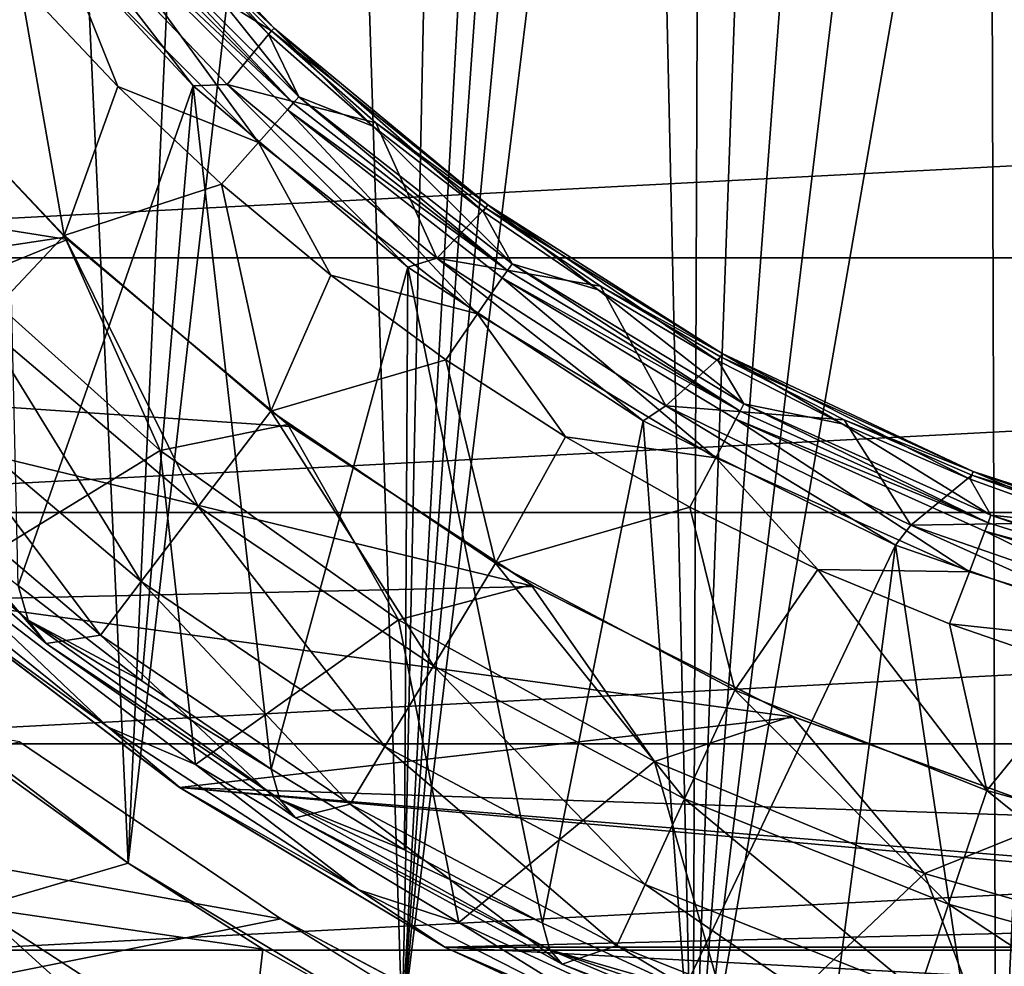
# Model space of a CAD drawing. Header units: millimetres. Extents: x -108 to 102, y -42 to 80.
# Tile 503 of 539: x 41.94 to 48.94, y 16.38 to 23.12. Entities that reach past the tile are written whole.
import ezdxf

# ---------------------------------------------------------------- set-up
doc = ezdxf.new("R2010")
doc.units = ezdxf.units.MM
doc.header["$LTSCALE"] = 81.481481
for name, color, linetype in [('1', 7, 'CONTINUOUS'), ('2', 7, 'CONTINUOUS'), ('2693', 7, 'CONTINUOUS'), ('2694', 7, 'CONTINUOUS'), ('2699', 7, 'CONTINUOUS'), ('2700', 7, 'CONTINUOUS'), ('2703', 7, 'CONTINUOUS'), ('2705', 7, 'CONTINUOUS'), ('2706', 7, 'CONTINUOUS'), ('2707', 7, 'CONTINUOUS'), ('2708', 7, 'CONTINUOUS'), ('2710', 7, 'CONTINUOUS'), ('2712', 7, 'CONTINUOUS'), ('2714', 7, 'CONTINUOUS'), ('2716', 7, 'CONTINUOUS'), ('2773', 7, 'CONTINUOUS'), ('2774', 7, 'CONTINUOUS'), ('2777', 7, 'CONTINUOUS'), ('2778', 7, 'CONTINUOUS'), ('2781', 7, 'CONTINUOUS'), ('2782', 7, 'CONTINUOUS'), ('2783', 7, 'CONTINUOUS'), ('2784', 7, 'CONTINUOUS'), ('2791', 7, 'CONTINUOUS'), ('47', 7, 'CONTINUOUS'), ('5', 7, 'CONTINUOUS'), ('6', 7, 'CONTINUOUS'), ('7', 7, 'CONTINUOUS')]:
    doc.layers.add(name, color=color, linetype=linetype)

msp = doc.modelspace()

# ---------------------------------------------------------------- linework, layer by layer
at = {"layer": '1', "color": 7, "linetype": 'CONTINUOUS', "true_color": 0x96918c}
for points in [[(40.9045, 18.495, 109.05), (42.7148, 17.1187, 109.05), (41.7913, 17.7821, 108.0565), (40.9045, 18.495, 109.05)], [(41.7913, 17.7821, 108.0565), (42.7148, 17.1187, 109.05), (42.7151, 17.1185, 108.0565), (41.7913, 17.7821, 108.0565)], [(42.7148, 17.1187, 109.05), (44.6636, 15.9462, 109.05), (42.7151, 17.1185, 108.0565), (42.7148, 17.1187, 109.05)], [(42.7151, 17.1185, 108.0565), (44.6636, 15.9462, 109.05), (43.6734, 16.506, 108.0565), (42.7151, 17.1185, 108.0565)], [(43.6734, 16.506, 108.0565), (44.6636, 15.9462, 109.05), (44.6634, 15.9462, 108.0564), (43.6734, 16.506, 108.0565)]]:
    msp.add_3dface(points, dxfattribs=at)
at = {"layer": '2', "color": 7, "linetype": 'CONTINUOUS', "true_color": 0x96918c}
for points in [[(45.7714, 31.4388, 109.05), (44.6636, 15.9462, 109.05), (45.5487, 32.1682, 109.05), (45.7714, 31.4388, 109.05)], [(45.5487, 32.1682, 109.05), (44.6636, 15.9462, 109.05), (44.9801, 31.0782, 109.05), (45.5487, 32.1682, 109.05)], [(46.0513, 30.7341, 109.05), (44.6636, 15.9462, 109.05), (45.7714, 31.4388, 109.05), (46.0513, 30.7341, 109.05)], [(44.9801, 31.0782, 109.05), (44.6636, 15.9462, 109.05), (44.2089, 30.1205, 109.05), (44.9801, 31.0782, 109.05)], [(46.3896, 30.0523, 109.05), (44.6636, 15.9462, 109.05), (46.0513, 30.7341, 109.05), (46.3896, 30.0523, 109.05)], [(44.6636, 15.9462, 109.05), (42.7148, 17.1187, 109.05), (44.2089, 30.1205, 109.05), (44.6636, 15.9462, 109.05)], [(44.2089, 30.1205, 109.05), (42.7148, 17.1187, 109.05), (43.265, 29.3322, 109.05), (44.2089, 30.1205, 109.05)], [(46.7276, 14.9913, 109.05), (44.6636, 15.9462, 109.05), (46.3896, 30.0523, 109.05), (46.7276, 14.9913, 109.05)], [(46.7819, 29.4016, 109.05), (46.7276, 14.9913, 109.05), (46.3896, 30.0523, 109.05), (46.7819, 29.4016, 109.05)], [(47.2275, 28.7841, 109.05), (46.7276, 14.9913, 109.05), (46.7819, 29.4016, 109.05), (47.2275, 28.7841, 109.05)], [(43.265, 29.3322, 109.05), (42.7148, 17.1187, 109.05), (42.185, 28.744, 109.05), (43.265, 29.3322, 109.05)], [(47.721, 28.2066, 109.05), (46.7276, 14.9913, 109.05), (47.2275, 28.7841, 109.05), (47.721, 28.2066, 109.05)], [(42.7148, 17.1187, 109.05), (40.9045, 18.495, 109.05), (42.185, 28.744, 109.05), (42.7148, 17.1187, 109.05)], [(42.185, 28.744, 109.05), (40.9045, 18.495, 109.05), (41.0105, 28.3786, 109.05), (42.185, 28.744, 109.05)], [(48.2617, 27.6703, 109.05), (46.7276, 14.9913, 109.05), (47.721, 28.2066, 109.05), (48.2617, 27.6703, 109.05)], [(48.8431, 27.1815, 109.05), (46.7276, 14.9913, 109.05), (48.2617, 27.6703, 109.05), (48.8431, 27.1815, 109.05)], [(48.8825, 14.2653, 109.05), (46.7276, 14.9913, 109.05), (48.8431, 27.1815, 109.05), (48.8825, 14.2653, 109.05)], [(49.4643, 26.7409, 109.05), (48.8825, 14.2653, 109.05), (48.8431, 27.1815, 109.05), (49.4643, 26.7409, 109.05)], [(50.1179, 26.3539, 109.05), (48.8825, 14.2653, 109.05), (49.4643, 26.7409, 109.05), (50.1179, 26.3539, 109.05)], [(50.8029, 26.021, 109.05), (48.8825, 14.2653, 109.05), (50.1179, 26.3539, 109.05), (50.8029, 26.021, 109.05)], [(51.103, 13.7767, 109.05), (48.8825, 14.2653, 109.05), (50.8029, 26.021, 109.05), (51.103, 13.7767, 109.05)]]:
    msp.add_3dface(points, dxfattribs=at)
at = {"layer": '2693', "color": 7, "linetype": 'CONTINUOUS'}
for points in [[(41.9468, 23.3795, 106.55), (41.299, 24.1569, 106.55), (40.9367, 22.9792, 104.7427), (41.9468, 23.3795, 106.55)], [(42.2618, 21.5803, 104.7427), (41.9468, 23.3795, 106.55), (40.9367, 22.9792, 104.7427), (42.2618, 21.5803, 104.7427)], [(42.6416, 22.6416, 106.55), (41.9468, 23.3795, 106.55), (42.2618, 21.5803, 104.7427), (42.6416, 22.6416, 106.55)], [(42.2618, 21.5803, 104.7427), (40.9367, 22.9792, 104.7427), (41.675, 20.9608, 102.839), (42.2618, 21.5803, 104.7427)], [(43.3795, 21.9468, 106.55), (42.6416, 22.6416, 106.55), (42.2618, 21.5803, 104.7427), (43.3795, 21.9468, 106.55)], [(43.7304, 20.3328, 104.7427), (43.3795, 21.9468, 106.55), (42.2618, 21.5803, 104.7427), (43.7304, 20.3328, 104.7427)], [(44.1569, 21.299, 106.55), (43.3795, 21.9468, 106.55), (43.7304, 20.3328, 104.7427), (44.1569, 21.299, 106.55)], [(43.214, 19.6535, 102.839), (42.2618, 21.5803, 104.7427), (41.675, 20.9608, 102.839), (43.214, 19.6535, 102.839)], [(43.7304, 20.3328, 104.7427), (42.2618, 21.5803, 104.7427), (43.214, 19.6535, 102.839), (43.7304, 20.3328, 104.7427)], [(44.9739, 20.6978, 106.55), (44.1569, 21.299, 106.55), (43.7304, 20.3328, 104.7427), (44.9739, 20.6978, 106.55)], [(42.8091, 19.1208, 100.863), (41.675, 20.9608, 102.839), (41.2148, 20.475, 100.863), (42.8091, 19.1208, 100.863)], [(43.214, 19.6535, 102.839), (41.675, 20.9608, 102.839), (42.8091, 19.1208, 100.863), (43.214, 19.6535, 102.839)], [(45.3253, 19.2515, 104.7427), (44.9739, 20.6978, 106.55), (43.7304, 20.3328, 104.7427), (45.3253, 19.2515, 104.7427)], [(45.8233, 20.1486, 106.55), (44.9739, 20.6978, 106.55), (45.3253, 19.2515, 104.7427), (45.8233, 20.1486, 106.55)], [(42.5192, 18.7395, 98.8325), (41.2148, 20.475, 100.863), (40.8854, 20.1273, 98.8325), (42.5192, 18.7395, 98.8325)], [(42.8091, 19.1208, 100.863), (41.2148, 20.475, 100.863), (42.5192, 18.7395, 98.8325), (42.8091, 19.1208, 100.863)], [(44.8854, 18.5203, 102.839), (43.7304, 20.3328, 104.7427), (43.214, 19.6535, 102.839), (44.8854, 18.5203, 102.839)], [(45.3253, 19.2515, 104.7427), (43.7304, 20.3328, 104.7427), (44.8854, 18.5203, 102.839), (45.3253, 19.2515, 104.7427)], [(42.1318, 18.6792, 96.7679), (40.8854, 20.1273, 98.8325), (40.5023, 20.101, 96.7679), (42.1318, 18.6792, 96.7679)], [(42.5192, 18.7395, 98.8325), (40.8854, 20.1273, 98.8325), (42.1318, 18.6792, 96.7679), (42.5192, 18.7395, 98.8325)], [(46.7068, 19.6504, 106.55), (45.8233, 20.1486, 106.55), (45.3253, 19.2515, 104.7427), (46.7068, 19.6504, 106.55)], [(44.5404, 17.947, 100.863), (43.214, 19.6535, 102.839), (42.8091, 19.1208, 100.863), (44.5404, 17.947, 100.863)], [(44.8854, 18.5203, 102.839), (43.214, 19.6535, 102.839), (44.5404, 17.947, 100.863), (44.8854, 18.5203, 102.839)], [(47.0277, 18.3489, 104.7427), (46.7068, 19.6504, 106.55), (45.3253, 19.2515, 104.7427), (47.0277, 18.3489, 104.7427)], [(47.6169, 19.2071, 106.55), (46.7068, 19.6504, 106.55), (47.0277, 18.3489, 104.7427), (47.6169, 19.2071, 106.55)], [(46.6694, 17.5745, 102.839), (45.3253, 19.2515, 104.7427), (44.8854, 18.5203, 102.839), (46.6694, 17.5745, 102.839)], [(47.0277, 18.3489, 104.7427), (45.3253, 19.2515, 104.7427), (46.6694, 17.5745, 102.839), (47.0277, 18.3489, 104.7427)], [(48.8178, 17.6357, 104.7427), (47.6169, 19.2071, 106.55), (47.0277, 18.3489, 104.7427), (48.8178, 17.6357, 104.7427)], [(48.553, 18.8195, 106.55), (47.6169, 19.2071, 106.55), (48.8178, 17.6357, 104.7427), (48.553, 18.8195, 106.55)], [(44.2934, 17.5366, 98.8325), (42.8091, 19.1208, 100.863), (42.5192, 18.7395, 98.8325), (44.2934, 17.5366, 98.8325)], [(44.5404, 17.947, 100.863), (42.8091, 19.1208, 100.863), (44.2934, 17.5366, 98.8325), (44.5404, 17.947, 100.863)], [(49.5113, 18.4887, 106.55), (48.553, 18.8195, 106.55), (48.8178, 17.6357, 104.7427), (49.5113, 18.4887, 106.55)], [(43.9048, 17.441, 96.7679), (42.5192, 18.7395, 98.8325), (42.1318, 18.6792, 96.7679), (43.9048, 17.441, 96.7679)], [(44.2934, 17.5366, 98.8325), (42.5192, 18.7395, 98.8325), (43.9048, 17.441, 96.7679), (44.2934, 17.5366, 98.8325)], [(46.3885, 16.9672, 100.863), (44.8854, 18.5203, 102.839), (44.5404, 17.947, 100.863), (46.3885, 16.9672, 100.863)], [(46.6694, 17.5745, 102.839), (44.8854, 18.5203, 102.839), (46.3885, 16.9672, 100.863), (46.6694, 17.5745, 102.839)], [(50.6744, 17.1202, 104.7427), (49.5113, 18.4887, 106.55), (48.8178, 17.6357, 104.7427), (50.6744, 17.1202, 104.7427)], [(48.5453, 16.8271, 102.839), (47.0277, 18.3489, 104.7427), (46.6694, 17.5745, 102.839), (48.5453, 16.8271, 102.839)], [(48.8178, 17.6357, 104.7427), (47.0277, 18.3489, 104.7427), (48.5453, 16.8271, 102.839), (48.8178, 17.6357, 104.7427)], [(46.1873, 16.5325, 98.8325), (44.5404, 17.947, 100.863), (44.2934, 17.5366, 98.8325), (46.1873, 16.5325, 98.8325)], [(46.3885, 16.9672, 100.863), (44.5404, 17.947, 100.863), (46.1873, 16.5325, 98.8325), (46.3885, 16.9672, 100.863)], [(50.491, 16.2869, 102.839), (48.8178, 17.6357, 104.7427), (48.5453, 16.8271, 102.839), (50.491, 16.2869, 102.839)], [(50.6744, 17.1202, 104.7427), (48.8178, 17.6357, 104.7427), (50.491, 16.2869, 102.839), (50.6744, 17.1202, 104.7427)], [(48.3316, 16.193, 100.863), (46.6694, 17.5745, 102.839), (46.3885, 16.9672, 100.863), (48.3316, 16.193, 100.863)], [(48.5453, 16.8271, 102.839), (46.6694, 17.5745, 102.839), (48.3316, 16.193, 100.863), (48.5453, 16.8271, 102.839)], [(45.8006, 16.4006, 96.7679), (44.2934, 17.5366, 98.8325), (43.9048, 17.441, 96.7679), (45.8006, 16.4006, 96.7679)], [(46.1873, 16.5325, 98.8325), (44.2934, 17.5366, 98.8325), (45.8006, 16.4006, 96.7679), (46.1873, 16.5325, 98.8325)], [(48.1787, 15.7391, 98.8325), (46.3885, 16.9672, 100.863), (46.1873, 16.5325, 98.8325), (48.1787, 15.7391, 98.8325)], [(48.3316, 16.193, 100.863), (46.3885, 16.9672, 100.863), (48.1787, 15.7391, 98.8325), (48.3316, 16.193, 100.863)], [(50.3471, 15.6334, 100.863), (48.5453, 16.8271, 102.839), (48.3316, 16.193, 100.863), (50.3471, 15.6334, 100.863)], [(50.491, 16.2869, 102.839), (48.5453, 16.8271, 102.839), (50.3471, 15.6334, 100.863), (50.491, 16.2869, 102.839)], [(47.7974, 15.57, 96.7679), (46.1873, 16.5325, 98.8325), (45.8006, 16.4006, 96.7679), (47.7974, 15.57, 96.7679)], [(48.1787, 15.7391, 98.8325), (46.1873, 16.5325, 98.8325), (47.7974, 15.57, 96.7679), (48.1787, 15.7391, 98.8325)]]:
    msp.add_3dface(points, dxfattribs=at)
at = {"layer": '2694', "color": 7, "linetype": 'CONTINUOUS'}
for points in [[(41.8184, 24.1125, 96.55), (43.1768, 22.6464, 96.55), (41.9345, 19.0917, 96.55), (41.8184, 24.1125, 96.55)], [(41.9345, 19.0917, 96.55), (43.1768, 22.6464, 96.55), (42.8134, 18.415, 96.55), (41.9345, 19.0917, 96.55)], [(42.8134, 18.415, 96.55), (43.1768, 22.6464, 96.55), (43.7308, 17.7869, 96.55), (42.8134, 18.415, 96.55)], [(43.1768, 22.6464, 96.55), (44.7034, 21.3567, 96.55), (43.7308, 17.7869, 96.55), (43.1768, 22.6464, 96.55)], [(43.7308, 17.7869, 96.55), (44.7034, 21.3567, 96.55), (44.6791, 17.2125, 96.55), (43.7308, 17.7869, 96.55)], [(44.6791, 17.2125, 96.55), (44.7034, 21.3567, 96.55), (45.6601, 16.6911, 96.55), (44.6791, 17.2125, 96.55)], [(44.7034, 21.3567, 96.55), (46.375, 20.2625, 96.55), (45.6601, 16.6911, 96.55), (44.7034, 21.3567, 96.55)], [(45.6601, 16.6911, 96.55), (46.375, 20.2625, 96.55), (46.6678, 16.2253, 96.55), (45.6601, 16.6911, 96.55)], [(46.375, 20.2625, 96.55), (48.1678, 19.3798, 96.55), (46.6678, 16.2253, 96.55), (46.375, 20.2625, 96.55)], [(46.6678, 16.2253, 96.55), (48.1678, 19.3798, 96.55), (47.7, 15.8169, 96.55), (46.6678, 16.2253, 96.55)], [(47.7, 15.8169, 96.55), (48.1678, 19.3798, 96.55), (48.7554, 15.4658, 96.55), (47.7, 15.8169, 96.55)], [(48.1678, 19.3798, 96.55), (50.0541, 18.7215, 96.55), (48.7554, 15.4658, 96.55), (48.1678, 19.3798, 96.55)], [(48.7554, 15.4658, 96.55), (50.0541, 18.7215, 96.55), (49.8232, 15.1754, 96.55), (48.7554, 15.4658, 96.55)]]:
    msp.add_3dface(points, dxfattribs=at)
at = {"layer": '2699', "color": 7, "linetype": 'CONTINUOUS'}
for points in [[(42.5666, 23.9279, 102.4929), (43.9279, 22.5666, 102.4929), (43.0125, 23.7125, 102.3086), (42.5666, 23.9279, 102.4929)], [(43.0125, 23.7125, 102.3086), (43.9279, 22.5666, 102.4929), (43.7125, 23.0125, 102.3086), (43.0125, 23.7125, 102.3086)], [(43.7125, 23.0125, 102.3086), (43.9279, 22.5666, 102.4929), (44.4551, 22.3578, 102.3086), (43.7125, 23.0125, 102.3086)], [(43.9279, 22.5666, 102.4929), (45.4434, 21.3793, 102.4929), (44.4551, 22.3578, 102.3086), (43.9279, 22.5666, 102.4929)], [(44.4551, 22.3578, 102.3086), (45.4434, 21.3793, 102.4929), (45.2373, 21.751, 102.3086), (44.4551, 22.3578, 102.3086)], [(45.2373, 21.751, 102.3086), (45.4434, 21.3793, 102.4929), (46.0561, 21.1946, 102.3086), (45.2373, 21.751, 102.3086)], [(45.4434, 21.3793, 102.4929), (47.091, 20.3833, 102.4929), (46.0561, 21.1946, 102.3086), (45.4434, 21.3793, 102.4929)], [(46.0561, 21.1946, 102.3086), (47.091, 20.3833, 102.4929), (46.9083, 20.6906, 102.3086), (46.0561, 21.1946, 102.3086)], [(46.9083, 20.6906, 102.3086), (47.091, 20.3833, 102.4929), (47.7903, 20.2412, 102.3086), (46.9083, 20.6906, 102.3086)], [(47.091, 20.3833, 102.4929), (48.8466, 19.5932, 102.4929), (47.7903, 20.2412, 102.3086), (47.091, 20.3833, 102.4929)], [(47.7903, 20.2412, 102.3086), (48.8466, 19.5932, 102.4929), (48.6989, 19.848, 102.3086), (47.7903, 20.2412, 102.3086)], [(48.6989, 19.848, 102.3086), (48.8466, 19.5932, 102.4929), (49.6303, 19.5127, 102.3086), (48.6989, 19.848, 102.3086)], [(48.8466, 19.5932, 102.4929), (50.6846, 19.0204, 102.4929), (49.6303, 19.5127, 102.3086), (48.8466, 19.5932, 102.4929)]]:
    msp.add_3dface(points, dxfattribs=at)
at = {"layer": '2700', "color": 7, "linetype": 'CONTINUOUS'}
for points in [[(43.8891, 22.5228, 102.6308), (42.5228, 23.8891, 102.6308), (42.4755, 23.8472, 106.25), (43.8891, 22.5228, 102.6308)], [(43.8472, 22.4755, 106.25), (43.8891, 22.5228, 102.6308), (42.4755, 23.8472, 106.25), (43.8472, 22.4755, 106.25)], [(45.4102, 21.3311, 102.6308), (43.8891, 22.5228, 102.6308), (43.8472, 22.4755, 106.25), (45.4102, 21.3311, 102.6308)], [(45.3743, 21.2791, 106.25), (45.4102, 21.3311, 102.6308), (43.8472, 22.4755, 106.25), (45.3743, 21.2791, 106.25)], [(47.0638, 20.3314, 102.6308), (45.4102, 21.3311, 102.6308), (45.3743, 21.2791, 106.25), (47.0638, 20.3314, 102.6308)], [(47.0345, 20.2755, 106.25), (47.0638, 20.3314, 102.6308), (45.3743, 21.2791, 106.25), (47.0345, 20.2755, 106.25)], [(48.8258, 19.5384, 102.6308), (47.0638, 20.3314, 102.6308), (47.0345, 20.2755, 106.25), (48.8258, 19.5384, 102.6308)], [(48.8035, 19.4793, 106.25), (48.8258, 19.5384, 102.6308), (47.0345, 20.2755, 106.25), (48.8035, 19.4793, 106.25)], [(50.6706, 18.9636, 102.6308), (48.8258, 19.5384, 102.6308), (48.8035, 19.4793, 106.25), (50.6706, 18.9636, 102.6308)], [(50.6556, 18.9022, 106.25), (50.6706, 18.9636, 102.6308), (48.8035, 19.4793, 106.25), (50.6556, 18.9022, 106.25)]]:
    msp.add_3dface(points, dxfattribs=at)
at = {"layer": '2703', "color": 7, "linetype": 'CONTINUOUS'}
for points in [[(42.5666, 23.9279, 102.4929), (42.5228, 23.8891, 102.6308), (43.8891, 22.5228, 102.6308), (42.5666, 23.9279, 102.4929)], [(43.9279, 22.5666, 102.4929), (42.5666, 23.9279, 102.4929), (43.8891, 22.5228, 102.6308), (43.9279, 22.5666, 102.4929)], [(43.9279, 22.5666, 102.4929), (43.8891, 22.5228, 102.6308), (45.4102, 21.3311, 102.6308), (43.9279, 22.5666, 102.4929)], [(45.4434, 21.3793, 102.4929), (43.9279, 22.5666, 102.4929), (45.4102, 21.3311, 102.6308), (45.4434, 21.3793, 102.4929)], [(45.4434, 21.3793, 102.4929), (45.4102, 21.3311, 102.6308), (47.0638, 20.3314, 102.6308), (45.4434, 21.3793, 102.4929)], [(47.091, 20.3833, 102.4929), (45.4434, 21.3793, 102.4929), (47.0638, 20.3314, 102.6308), (47.091, 20.3833, 102.4929)], [(47.091, 20.3833, 102.4929), (47.0638, 20.3314, 102.6308), (48.8258, 19.5384, 102.6308), (47.091, 20.3833, 102.4929)], [(48.8466, 19.5932, 102.4929), (47.091, 20.3833, 102.4929), (48.8258, 19.5384, 102.6308), (48.8466, 19.5932, 102.4929)], [(48.8466, 19.5932, 102.4929), (48.8258, 19.5384, 102.6308), (50.6706, 18.9636, 102.6308), (48.8466, 19.5932, 102.4929)], [(50.6846, 19.0204, 102.4929), (48.8466, 19.5932, 102.4929), (50.6706, 18.9636, 102.6308), (50.6846, 19.0204, 102.4929)]]:
    msp.add_3dface(points, dxfattribs=at)
at = {"layer": '2705', "color": 7, "linetype": 'CONTINUOUS'}
for points in [[(43.0357, 23.7343, 97.5036), (43.7343, 23.0357, 97.5036), (42.0862, 24.0609, 96.65), (43.0357, 23.7343, 97.5036)], [(42.0862, 24.0609, 96.65), (43.7343, 23.0357, 97.5036), (43.419, 22.6557, 96.65), (42.0862, 24.0609, 96.65)], [(43.7343, 23.0357, 97.5036), (44.4754, 22.3823, 97.5036), (43.419, 22.6557, 96.65), (43.7343, 23.0357, 97.5036)], [(43.419, 22.6557, 96.65), (44.4754, 22.3823, 97.5036), (44.9097, 21.4194, 96.65), (43.419, 22.6557, 96.65)], [(44.4754, 22.3823, 97.5036), (45.256, 21.7768, 97.5036), (44.9097, 21.4194, 96.65), (44.4754, 22.3823, 97.5036)], [(45.256, 21.7768, 97.5036), (46.0732, 21.2214, 97.5036), (44.9097, 21.4194, 96.65), (45.256, 21.7768, 97.5036)], [(44.9097, 21.4194, 96.65), (46.0732, 21.2214, 97.5036), (46.5371, 20.3696, 96.65), (44.9097, 21.4194, 96.65)], [(46.0732, 21.2214, 97.5036), (46.9236, 20.7185, 97.5036), (46.5371, 20.3696, 96.65), (46.0732, 21.2214, 97.5036)], [(46.9236, 20.7185, 97.5036), (47.8039, 20.27, 97.5036), (46.5371, 20.3696, 96.65), (46.9236, 20.7185, 97.5036)], [(46.5371, 20.3696, 96.65), (47.8039, 20.27, 97.5036), (48.2781, 19.5212, 96.65), (46.5371, 20.3696, 96.65)], [(47.8039, 20.27, 97.5036), (48.7106, 19.8776, 97.5036), (48.2781, 19.5212, 96.65), (47.8039, 20.27, 97.5036)], [(48.7106, 19.8776, 97.5036), (49.6402, 19.5429, 97.5036), (48.2781, 19.5212, 96.65), (48.7106, 19.8776, 97.5036)], [(48.2781, 19.5212, 96.65), (49.6402, 19.5429, 97.5036), (50.1077, 18.8864, 96.65), (48.2781, 19.5212, 96.65)]]:
    msp.add_3dface(points, dxfattribs=at)
at = {"layer": '2706', "color": 7, "linetype": 'CONTINUOUS'}
for points in [[(43.1768, 22.6464, 96.55), (41.8184, 24.1125, 96.55), (42.0862, 24.0609, 96.65), (43.1768, 22.6464, 96.55)], [(43.1768, 22.6464, 96.55), (42.0862, 24.0609, 96.65), (43.419, 22.6557, 96.65), (43.1768, 22.6464, 96.55)], [(44.7034, 21.3567, 96.55), (43.1768, 22.6464, 96.55), (43.419, 22.6557, 96.65), (44.7034, 21.3567, 96.55)], [(44.7034, 21.3567, 96.55), (43.419, 22.6557, 96.65), (44.9097, 21.4194, 96.65), (44.7034, 21.3567, 96.55)], [(46.375, 20.2625, 96.55), (44.7034, 21.3567, 96.55), (44.9097, 21.4194, 96.65), (46.375, 20.2625, 96.55)], [(46.375, 20.2625, 96.55), (44.9097, 21.4194, 96.65), (46.5371, 20.3696, 96.65), (46.375, 20.2625, 96.55)], [(48.1678, 19.3798, 96.55), (46.375, 20.2625, 96.55), (46.5371, 20.3696, 96.65), (48.1678, 19.3798, 96.55)], [(48.1678, 19.3798, 96.55), (46.5371, 20.3696, 96.65), (48.2781, 19.5212, 96.65), (48.1678, 19.3798, 96.55)], [(50.0541, 18.7215, 96.55), (48.1678, 19.3798, 96.55), (48.2781, 19.5212, 96.65), (50.0541, 18.7215, 96.55)], [(50.0541, 18.7215, 96.55), (48.2781, 19.5212, 96.65), (50.1077, 18.8864, 96.65), (50.0541, 18.7215, 96.55)]]:
    msp.add_3dface(points, dxfattribs=at)
at = {"layer": '2707', "color": 7, "linetype": 'CONTINUOUS'}
for points in [[(41.9468, 23.3795, 106.55), (42.6416, 22.6416, 106.55), (42.2427, 23.6416, 106.55), (41.9468, 23.3795, 106.55)], [(42.2427, 23.6416, 106.55), (42.6416, 22.6416, 106.55), (43.6416, 22.2426, 106.55), (42.2427, 23.6416, 106.55)], [(42.6416, 22.6416, 106.55), (43.3795, 21.9468, 106.55), (43.6416, 22.2426, 106.55), (42.6416, 22.6416, 106.55)], [(43.3795, 21.9468, 106.55), (44.1569, 21.299, 106.55), (43.6416, 22.2426, 106.55), (43.3795, 21.9468, 106.55)], [(43.6416, 22.2426, 106.55), (44.1569, 21.299, 106.55), (45.1985, 21.0231, 106.55), (43.6416, 22.2426, 106.55)], [(44.1569, 21.299, 106.55), (44.9739, 20.6978, 106.55), (45.1985, 21.0231, 106.55), (44.1569, 21.299, 106.55)], [(44.9739, 20.6978, 106.55), (45.8233, 20.1486, 106.55), (45.1985, 21.0231, 106.55), (44.9739, 20.6978, 106.55)], [(45.1985, 21.0231, 106.55), (45.8233, 20.1486, 106.55), (46.8906, 20.0004, 106.55), (45.1985, 21.0231, 106.55)], [(45.8233, 20.1486, 106.55), (46.7068, 19.6504, 106.55), (46.8906, 20.0004, 106.55), (45.8233, 20.1486, 106.55)], [(46.7068, 19.6504, 106.55), (47.6169, 19.2071, 106.55), (46.8906, 20.0004, 106.55), (46.7068, 19.6504, 106.55)], [(46.8906, 20.0004, 106.55), (47.6169, 19.2071, 106.55), (48.6933, 19.1891, 106.55), (46.8906, 20.0004, 106.55)], [(47.6169, 19.2071, 106.55), (48.553, 18.8195, 106.55), (48.6933, 19.1891, 106.55), (47.6169, 19.2071, 106.55)], [(48.6933, 19.1891, 106.55), (48.553, 18.8195, 106.55), (50.5807, 18.6009, 106.55), (48.6933, 19.1891, 106.55)], [(48.553, 18.8195, 106.55), (49.5113, 18.4887, 106.55), (50.5807, 18.6009, 106.55), (48.553, 18.8195, 106.55)]]:
    msp.add_3dface(points, dxfattribs=at)
at = {"layer": '2708', "color": 7, "linetype": 'CONTINUOUS'}
for points in [[(42.4755, 23.8472, 106.25), (42.2427, 23.6416, 106.55), (43.6416, 22.2426, 106.55), (42.4755, 23.8472, 106.25)], [(43.8472, 22.4755, 106.25), (42.4755, 23.8472, 106.25), (43.6416, 22.2426, 106.55), (43.8472, 22.4755, 106.25)], [(43.8472, 22.4755, 106.25), (43.6416, 22.2426, 106.55), (45.1985, 21.0231, 106.55), (43.8472, 22.4755, 106.25)], [(45.3743, 21.2791, 106.25), (43.8472, 22.4755, 106.25), (45.1985, 21.0231, 106.55), (45.3743, 21.2791, 106.25)], [(45.3743, 21.2791, 106.25), (45.1985, 21.0231, 106.55), (46.8906, 20.0004, 106.55), (45.3743, 21.2791, 106.25)], [(47.0345, 20.2755, 106.25), (45.3743, 21.2791, 106.25), (46.8906, 20.0004, 106.55), (47.0345, 20.2755, 106.25)], [(47.0345, 20.2755, 106.25), (46.8906, 20.0004, 106.55), (48.6933, 19.1891, 106.55), (47.0345, 20.2755, 106.25)], [(48.8035, 19.4793, 106.25), (47.0345, 20.2755, 106.25), (48.6933, 19.1891, 106.55), (48.8035, 19.4793, 106.25)], [(48.8035, 19.4793, 106.25), (48.6933, 19.1891, 106.55), (50.5807, 18.6009, 106.55), (48.8035, 19.4793, 106.25)], [(50.6556, 18.9022, 106.25), (48.8035, 19.4793, 106.25), (50.5807, 18.6009, 106.55), (50.6556, 18.9022, 106.25)]]:
    msp.add_3dface(points, dxfattribs=at)
at = {"layer": '2710', "color": 7, "linetype": 'CONTINUOUS'}
for points in [[(41.9345, 19.0917, 96.55), (42.0055, 18.8448, 96.615), (40.3668, 20.3066, 96.615), (41.9345, 19.0917, 96.55)], [(42.0055, 18.8448, 96.615), (40.5023, 20.101, 96.7679), (40.3668, 20.3066, 96.615), (42.0055, 18.8448, 96.615)], [(42.1318, 18.6792, 96.7679), (40.5023, 20.101, 96.7679), (42.0055, 18.8448, 96.615), (42.1318, 18.6792, 96.7679)], [(41.9345, 19.0917, 96.55), (42.8134, 18.415, 96.55), (42.0055, 18.8448, 96.615), (41.9345, 19.0917, 96.55)], [(42.8134, 18.415, 96.55), (43.7308, 17.7869, 96.55), (42.0055, 18.8448, 96.615), (42.8134, 18.415, 96.55)], [(43.7308, 17.7869, 96.55), (43.7943, 17.5711, 96.615), (42.0055, 18.8448, 96.615), (43.7308, 17.7869, 96.55)], [(43.7943, 17.5711, 96.615), (42.1318, 18.6792, 96.7679), (42.0055, 18.8448, 96.615), (43.7943, 17.5711, 96.615)], [(43.9048, 17.441, 96.7679), (42.1318, 18.6792, 96.7679), (43.7943, 17.5711, 96.615), (43.9048, 17.441, 96.7679)], [(43.7308, 17.7869, 96.55), (44.6791, 17.2125, 96.55), (43.7943, 17.5711, 96.615), (43.7308, 17.7869, 96.55)], [(44.6791, 17.2125, 96.55), (45.6601, 16.6911, 96.55), (43.7943, 17.5711, 96.615), (44.6791, 17.2125, 96.55)], [(45.6601, 16.6911, 96.55), (45.7119, 16.5009, 96.615), (43.7943, 17.5711, 96.615), (45.6601, 16.6911, 96.55)], [(45.7119, 16.5009, 96.615), (43.9048, 17.441, 96.7679), (43.7943, 17.5711, 96.615), (45.7119, 16.5009, 96.615)], [(45.8006, 16.4006, 96.7679), (43.9048, 17.441, 96.7679), (45.7119, 16.5009, 96.615), (45.8006, 16.4006, 96.7679)], [(45.6601, 16.6911, 96.55), (46.6678, 16.2253, 96.55), (45.7119, 16.5009, 96.615), (45.6601, 16.6911, 96.55)], [(46.6678, 16.2253, 96.55), (47.7, 15.8169, 96.55), (45.7119, 16.5009, 96.615), (46.6678, 16.2253, 96.55)], [(47.7, 15.8169, 96.55), (47.735, 15.647, 96.615), (45.7119, 16.5009, 96.615), (47.7, 15.8169, 96.55)], [(47.735, 15.647, 96.615), (45.8006, 16.4006, 96.7679), (45.7119, 16.5009, 96.615), (47.735, 15.647, 96.615)], [(47.7974, 15.57, 96.7679), (45.8006, 16.4006, 96.7679), (47.735, 15.647, 96.615), (47.7974, 15.57, 96.7679)]]:
    msp.add_3dface(points, dxfattribs=at)
at = {"layer": '2712', "color": 7, "linetype": 'CONTINUOUS'}
for points in [[(42.4029, 24.4924, 102.1672), (43.7526, 23.0552, 102.1672), (42.4029, 24.4924, 97.6036), (42.4029, 24.4924, 102.1672)], [(42.4029, 24.4924, 97.6036), (43.7526, 23.0552, 102.1672), (43.7526, 23.0552, 97.6036), (42.4029, 24.4924, 97.6036)], [(43.7526, 23.0552, 102.1672), (45.2718, 21.7984, 102.1672), (43.7526, 23.0552, 97.6036), (43.7526, 23.0552, 102.1672)], [(43.7526, 23.0552, 97.6036), (45.2718, 21.7984, 102.1672), (45.2718, 21.7984, 97.6036), (43.7526, 23.0552, 97.6036)], [(45.2718, 21.7984, 102.1672), (46.9365, 20.742, 102.1672), (45.2718, 21.7984, 97.6036), (45.2718, 21.7984, 102.1672)], [(45.2718, 21.7984, 97.6036), (46.9365, 20.742, 102.1672), (46.9365, 20.742, 97.6036), (45.2718, 21.7984, 97.6036)], [(46.9365, 20.742, 102.1672), (48.7205, 19.9025, 102.1672), (46.9365, 20.742, 97.6036), (46.9365, 20.742, 102.1672)], [(46.9365, 20.742, 97.6036), (48.7205, 19.9025, 102.1672), (48.7204, 19.9025, 97.6036), (46.9365, 20.742, 97.6036)], [(48.7205, 19.9025, 102.1672), (50.5956, 19.2932, 102.1672), (48.7204, 19.9025, 97.6036), (48.7205, 19.9025, 102.1672)], [(48.7204, 19.9025, 97.6036), (50.5956, 19.2932, 102.1672), (50.5956, 19.2932, 97.6036), (48.7204, 19.9025, 97.6036)]]:
    msp.add_3dface(points, dxfattribs=at)
at = {"layer": '2714', "color": 7, "linetype": 'CONTINUOUS'}
for points in [[(42.3823, 24.4754, 97.5036), (42.4029, 24.4924, 97.6036), (43.7526, 23.0552, 97.6036), (42.3823, 24.4754, 97.5036)], [(43.0357, 23.7343, 97.5036), (42.3823, 24.4754, 97.5036), (43.7526, 23.0552, 97.6036), (43.0357, 23.7343, 97.5036)], [(43.7343, 23.0357, 97.5036), (43.0357, 23.7343, 97.5036), (43.7526, 23.0552, 97.6036), (43.7343, 23.0357, 97.5036)], [(43.7343, 23.0357, 97.5036), (43.7526, 23.0552, 97.6036), (45.2718, 21.7984, 97.6036), (43.7343, 23.0357, 97.5036)], [(44.4754, 22.3823, 97.5036), (43.7343, 23.0357, 97.5036), (45.2718, 21.7984, 97.6036), (44.4754, 22.3823, 97.5036)], [(45.256, 21.7768, 97.5036), (44.4754, 22.3823, 97.5036), (45.2718, 21.7984, 97.6036), (45.256, 21.7768, 97.5036)], [(45.256, 21.7768, 97.5036), (45.2718, 21.7984, 97.6036), (46.9365, 20.742, 97.6036), (45.256, 21.7768, 97.5036)], [(46.0732, 21.2214, 97.5036), (45.256, 21.7768, 97.5036), (46.9365, 20.742, 97.6036), (46.0732, 21.2214, 97.5036)], [(46.9236, 20.7185, 97.5036), (46.0732, 21.2214, 97.5036), (46.9365, 20.742, 97.6036), (46.9236, 20.7185, 97.5036)], [(46.9236, 20.7185, 97.5036), (46.9365, 20.742, 97.6036), (48.7204, 19.9025, 97.6036), (46.9236, 20.7185, 97.5036)], [(47.8039, 20.27, 97.5036), (46.9236, 20.7185, 97.5036), (48.7204, 19.9025, 97.6036), (47.8039, 20.27, 97.5036)], [(48.7106, 19.8776, 97.5036), (47.8039, 20.27, 97.5036), (48.7204, 19.9025, 97.6036), (48.7106, 19.8776, 97.5036)], [(48.7106, 19.8776, 97.5036), (48.7204, 19.9025, 97.6036), (50.5956, 19.2932, 97.6036), (48.7106, 19.8776, 97.5036)], [(49.6402, 19.5429, 97.5036), (48.7106, 19.8776, 97.5036), (50.5956, 19.2932, 97.6036), (49.6402, 19.5429, 97.5036)]]:
    msp.add_3dface(points, dxfattribs=at)
at = {"layer": '2716', "color": 7, "linetype": 'CONTINUOUS'}
for points in [[(43.7526, 23.0552, 102.1672), (42.4029, 24.4924, 102.1672), (43.7125, 23.0125, 102.3086), (43.7526, 23.0552, 102.1672)], [(42.4029, 24.4924, 102.1672), (43.0125, 23.7125, 102.3086), (43.7125, 23.0125, 102.3086), (42.4029, 24.4924, 102.1672)], [(43.7526, 23.0552, 102.1672), (43.7125, 23.0125, 102.3086), (44.4551, 22.3578, 102.3086), (43.7526, 23.0552, 102.1672)], [(45.2718, 21.7984, 102.1672), (43.7526, 23.0552, 102.1672), (45.2373, 21.751, 102.3086), (45.2718, 21.7984, 102.1672)], [(43.7526, 23.0552, 102.1672), (44.4551, 22.3578, 102.3086), (45.2373, 21.751, 102.3086), (43.7526, 23.0552, 102.1672)], [(45.2718, 21.7984, 102.1672), (45.2373, 21.751, 102.3086), (46.0561, 21.1946, 102.3086), (45.2718, 21.7984, 102.1672)], [(46.9365, 20.742, 102.1672), (45.2718, 21.7984, 102.1672), (46.9083, 20.6906, 102.3086), (46.9365, 20.742, 102.1672)], [(45.2718, 21.7984, 102.1672), (46.0561, 21.1946, 102.3086), (46.9083, 20.6906, 102.3086), (45.2718, 21.7984, 102.1672)], [(46.9365, 20.742, 102.1672), (46.9083, 20.6906, 102.3086), (47.7903, 20.2412, 102.3086), (46.9365, 20.742, 102.1672)], [(48.7205, 19.9025, 102.1672), (46.9365, 20.742, 102.1672), (48.6989, 19.848, 102.3086), (48.7205, 19.9025, 102.1672)], [(46.9365, 20.742, 102.1672), (47.7903, 20.2412, 102.3086), (48.6989, 19.848, 102.3086), (46.9365, 20.742, 102.1672)], [(48.7205, 19.9025, 102.1672), (48.6989, 19.848, 102.3086), (49.6303, 19.5127, 102.3086), (48.7205, 19.9025, 102.1672)], [(50.5956, 19.2932, 102.1672), (48.7205, 19.9025, 102.1672), (50.581, 19.2365, 102.3086), (50.5956, 19.2932, 102.1672)], [(48.7205, 19.9025, 102.1672), (49.6303, 19.5127, 102.3086), (50.581, 19.2365, 102.3086), (48.7205, 19.9025, 102.1672)]]:
    msp.add_3dface(points, dxfattribs=at)
at = {"layer": '2773', "color": 7, "linetype": 'CONTINUOUS'}
for points in [[(41.3991, 21.438, 96.55), (41.4568, 19.1411, 96.55), (42.9441, 20.0532, 96.55), (41.3991, 21.438, 96.55)], [(41.4568, 19.1411, 96.55), (43.1949, 17.8202, 96.55), (42.9441, 20.0532, 96.55), (41.4568, 19.1411, 96.55)], [(42.9441, 20.0532, 96.55), (43.1949, 17.8202, 96.55), (44.6368, 18.8487, 96.55), (42.9441, 20.0532, 96.55)], [(43.1949, 17.8202, 96.55), (45.0643, 16.696, 96.55), (44.6368, 18.8487, 96.55), (43.1949, 17.8202, 96.55)], [(44.6368, 18.8487, 96.55), (45.0643, 16.696, 96.55), (46.4548, 17.8412, 96.55), (44.6368, 18.8487, 96.55)], [(45.0643, 16.696, 96.55), (47.0432, 15.7807, 96.55), (46.4548, 17.8412, 96.55), (45.0643, 16.696, 96.55)], [(46.4548, 17.8412, 96.55), (47.0432, 15.7807, 96.55), (48.3755, 17.0433, 96.55), (46.4548, 17.8412, 96.55)], [(47.0432, 15.7807, 96.55), (49.1101, 15.0843, 96.55), (48.3755, 17.0433, 96.55), (47.0432, 15.7807, 96.55)], [(48.3755, 17.0433, 96.55), (49.1101, 15.0843, 96.55), (50.3748, 16.4658, 96.55), (48.3755, 17.0433, 96.55)]]:
    msp.add_3dface(points, dxfattribs=at)
at = {"layer": '2774', "color": 7, "linetype": 'CONTINUOUS'}
for points in [[(43.0801, 17.6567, 80.05), (41.3279, 18.9882, 96.35), (41.3266, 18.9894, 80.05), (43.0801, 17.6567, 80.05)], [(43.0821, 17.655, 96.35), (41.3279, 18.9882, 96.35), (43.0801, 17.6567, 80.05), (43.0821, 17.655, 96.35)], [(44.967, 16.5211, 80.05), (43.0821, 17.655, 96.35), (43.0801, 17.6567, 80.05), (44.967, 16.5211, 80.05)], [(44.9703, 16.5193, 96.35), (43.0821, 17.655, 96.35), (44.967, 16.5211, 80.05), (44.9703, 16.5193, 96.35)], [(46.968, 15.5952, 80.05), (44.9703, 16.5193, 96.35), (44.967, 16.5211, 80.05), (46.968, 15.5952, 80.05)], [(46.9699, 15.5944, 96.35), (44.9703, 16.5193, 96.35), (46.968, 15.5952, 80.05), (46.9699, 15.5944, 96.35)]]:
    msp.add_3dface(points, dxfattribs=at)
at = {"layer": '2777', "color": 7, "linetype": 'CONTINUOUS'}
for points in [[(41.4568, 19.1411, 96.55), (40.9224, 19.4205, 96.4914), (42.573, 18.0839, 96.4914), (41.4568, 19.1411, 96.55)], [(40.9224, 19.4205, 96.4914), (41.3279, 18.9882, 96.35), (42.573, 18.0839, 96.4914), (40.9224, 19.4205, 96.4914)], [(43.1949, 17.8202, 96.55), (41.4568, 19.1411, 96.55), (42.573, 18.0839, 96.4914), (43.1949, 17.8202, 96.55)], [(41.3279, 18.9882, 96.35), (43.0821, 17.655, 96.35), (42.573, 18.0839, 96.4914), (41.3279, 18.9882, 96.35)], [(43.1949, 17.8202, 96.55), (42.573, 18.0839, 96.4914), (44.3543, 16.9271, 96.4914), (43.1949, 17.8202, 96.55)], [(42.573, 18.0839, 96.4914), (43.0821, 17.655, 96.35), (44.3543, 16.9271, 96.4914), (42.573, 18.0839, 96.4914)], [(45.0643, 16.696, 96.55), (43.1949, 17.8202, 96.55), (44.3543, 16.9271, 96.4914), (45.0643, 16.696, 96.55)], [(43.0821, 17.655, 96.35), (44.9703, 16.5193, 96.35), (44.3543, 16.9271, 96.4914), (43.0821, 17.655, 96.35)], [(45.0643, 16.696, 96.55), (44.3543, 16.9271, 96.4914), (46.2467, 15.9629, 96.4914), (45.0643, 16.696, 96.55)], [(44.3543, 16.9271, 96.4914), (44.9703, 16.5193, 96.35), (46.2467, 15.9629, 96.4914), (44.3543, 16.9271, 96.4914)], [(47.0432, 15.7807, 96.55), (45.0643, 16.696, 96.55), (46.2467, 15.9629, 96.4914), (47.0432, 15.7807, 96.55)], [(44.9703, 16.5193, 96.35), (46.9699, 15.5944, 96.35), (46.2467, 15.9629, 96.4914), (44.9703, 16.5193, 96.35)]]:
    msp.add_3dface(points, dxfattribs=at)
at = {"layer": '2778', "color": 7, "linetype": 'CONTINUOUS'}
for points in [[(42.2663, 21.5703, 95.85), (40.865, 23.0579, 80.05), (40.8468, 23.0793, 95.85), (42.2663, 21.5703, 95.85)], [(42.2848, 21.5531, 80.05), (40.865, 23.0579, 80.05), (42.2663, 21.5703, 95.85), (42.2848, 21.5531, 80.05)], [(43.8499, 20.2376, 95.85), (42.2848, 21.5531, 80.05), (42.2663, 21.5703, 95.85), (43.8499, 20.2376, 95.85)], [(43.8699, 20.2229, 80.05), (42.2848, 21.5531, 80.05), (43.8499, 20.2376, 95.85), (43.8699, 20.2229, 80.05)], [(45.5799, 19.0964, 95.85), (43.8699, 20.2229, 80.05), (43.8499, 20.2376, 95.85), (45.5799, 19.0964, 95.85)], [(45.6, 19.0847, 80.05), (43.8699, 20.2229, 80.05), (45.5799, 19.0964, 95.85), (45.6, 19.0847, 80.05)], [(47.4339, 18.1626, 95.85), (45.6, 19.0847, 80.05), (45.5799, 19.0964, 95.85), (47.4339, 18.1626, 95.85)], [(47.4507, 18.1555, 80.05), (45.6, 19.0847, 80.05), (47.4339, 18.1626, 95.85), (47.4507, 18.1555, 80.05)], [(49.3839, 17.4511, 95.85), (47.4507, 18.1555, 80.05), (47.4339, 18.1626, 95.85), (49.3839, 17.4511, 95.85)], [(49.3952, 17.4479, 80.05), (47.4507, 18.1555, 80.05), (49.3839, 17.4511, 95.85), (49.3952, 17.4479, 80.05)]]:
    msp.add_3dface(points, dxfattribs=at)
at = {"layer": '2781', "color": 7, "linetype": 'CONTINUOUS'}
for points in [[(41.3991, 21.438, 96.55), (42.2663, 21.5703, 95.85), (40.8468, 23.0793, 95.85), (41.3991, 21.438, 96.55)], [(41.3991, 21.438, 96.55), (42.9441, 20.0532, 96.55), (42.2663, 21.5703, 95.85), (41.3991, 21.438, 96.55)], [(42.9441, 20.0532, 96.55), (43.8499, 20.2376, 95.85), (42.2663, 21.5703, 95.85), (42.9441, 20.0532, 96.55)], [(42.9441, 20.0532, 96.55), (44.6368, 18.8487, 96.55), (43.8499, 20.2376, 95.85), (42.9441, 20.0532, 96.55)], [(44.6368, 18.8487, 96.55), (45.5799, 19.0964, 95.85), (43.8499, 20.2376, 95.85), (44.6368, 18.8487, 96.55)], [(44.6368, 18.8487, 96.55), (46.4548, 17.8412, 96.55), (45.5799, 19.0964, 95.85), (44.6368, 18.8487, 96.55)], [(46.4548, 17.8412, 96.55), (47.4339, 18.1626, 95.85), (45.5799, 19.0964, 95.85), (46.4548, 17.8412, 96.55)], [(46.4548, 17.8412, 96.55), (48.3755, 17.0433, 96.55), (47.4339, 18.1626, 95.85), (46.4548, 17.8412, 96.55)], [(48.3755, 17.0433, 96.55), (49.3839, 17.4511, 95.85), (47.4339, 18.1626, 95.85), (48.3755, 17.0433, 96.55)], [(48.3755, 17.0433, 96.55), (50.3748, 16.4658, 96.55), (49.3839, 17.4511, 95.85), (48.3755, 17.0433, 96.55)]]:
    msp.add_3dface(points, dxfattribs=at)
at = {"layer": '2782', "color": 7, "linetype": 'CONTINUOUS'}
for points in [[(40.865, 23.0579, 80.05), (42.2848, 21.5531, 80.05), (38.2992, 22.1855, 80.05), (40.865, 23.0579, 80.05)], [(42.2848, 21.5531, 80.05), (39.7256, 20.5058, 80.05), (38.2992, 22.1855, 80.05), (42.2848, 21.5531, 80.05)], [(42.2848, 21.5531, 80.05), (43.8699, 20.2229, 80.05), (39.7256, 20.5058, 80.05), (42.2848, 21.5531, 80.05)], [(43.8699, 20.2229, 80.05), (45.6, 19.0847, 80.05), (39.7256, 20.5058, 80.05), (43.8699, 20.2229, 80.05)], [(45.6, 19.0847, 80.05), (41.3266, 18.9894, 80.05), (39.7256, 20.5058, 80.05), (45.6, 19.0847, 80.05)], [(45.6, 19.0847, 80.05), (47.4507, 18.1555, 80.05), (41.3266, 18.9894, 80.05), (45.6, 19.0847, 80.05)], [(47.4507, 18.1555, 80.05), (43.0801, 17.6567, 80.05), (41.3266, 18.9894, 80.05), (47.4507, 18.1555, 80.05)], [(47.4507, 18.1555, 80.05), (49.3952, 17.4479, 80.05), (43.0801, 17.6567, 80.05), (47.4507, 18.1555, 80.05)], [(49.3952, 17.4479, 80.05), (51.4084, 16.9707, 80.05), (43.0801, 17.6567, 80.05), (49.3952, 17.4479, 80.05)], [(51.4084, 16.9707, 80.05), (53.4643, 16.7302, 80.05), (43.0801, 17.6567, 80.05), (51.4084, 16.9707, 80.05)], [(53.4643, 16.7302, 80.05), (44.967, 16.5211, 80.05), (43.0801, 17.6567, 80.05), (53.4643, 16.7302, 80.05)], [(53.4643, 16.7302, 80.05), (64.033, 16.5211, 80.05), (44.967, 16.5211, 80.05), (53.4643, 16.7302, 80.05)], [(64.033, 16.5211, 80.05), (62.032, 15.5952, 80.05), (44.967, 16.5211, 80.05), (64.033, 16.5211, 80.05)], [(62.032, 15.5952, 80.05), (46.968, 15.5952, 80.05), (44.967, 16.5211, 80.05), (62.032, 15.5952, 80.05)]]:
    msp.add_3dface(points, dxfattribs=at)
at = {"layer": '2783', "color": 7, "linetype": 'CONTINUOUS', "true_color": 0x96918c}
for points in [[(-58.5301, 35.1472, 82.05), (-58.5301, 33.8528, 82.05), (87.5, -10.5, 82.05), (-58.5301, 35.1472, 82.05)], [(41.9428, 17.9816, 82.05), (-58.5301, 35.1472, 82.05), (43.8012, 16.7209, 82.05), (41.9428, 17.9816, 82.05)], [(43.8012, 16.7209, 82.05), (-58.5301, 35.1472, 82.05), (87.5, -10.5, 82.05), (43.8012, 16.7209, 82.05)], [(-58.5301, 33.8528, 82.05), (-58.768, 32.5834, 82.05), (87.5, -10.5, 82.05), (-58.5301, 33.8528, 82.05)], [(-58.768, 32.5834, 82.05), (-59.234, 31.3807, 82.05), (87.5, -10.5, 82.05), (-58.768, 32.5834, 82.05)], [(-59.234, 31.3807, 82.05), (-59.9131, 30.2829, 82.05), (87.5, -10.5, 82.05), (-59.234, 31.3807, 82.05)], [(-59.9131, 30.2829, 82.05), (-60.7847, 29.3264, 82.05), (87.5, -10.5, 82.05), (-59.9131, 30.2829, 82.05)], [(-60.7847, 29.3264, 82.05), (-61.8164, 28.5481, 82.05), (87.5, -10.5, 82.05), (-60.7847, 29.3264, 82.05)], [(-61.8164, 28.5481, 82.05), (-62.9713, 27.9733, 82.05), (87.5, -10.5, 82.05), (-61.8164, 28.5481, 82.05)], [(-62.9713, 27.9733, 82.05), (-64.2102, 27.62, 82.05), (87.5, -10.5, 82.05), (-62.9713, 27.9733, 82.05)], [(87.5, -10.5, 82.05), (-66.7898, 27.62, 82.05), (-92.5, -10.5, 82.05), (87.5, -10.5, 82.05)], [(-65.5, 27.5, 82.05), (-66.7898, 27.62, 82.05), (87.5, -10.5, 82.05), (-65.5, 27.5, 82.05)], [(-64.2102, 27.62, 82.05), (-65.5, 27.5, 82.05), (87.5, -10.5, 82.05), (-64.2102, 27.62, 82.05)], [(45.7889, 15.6676, 82.05), (43.8012, 16.7209, 82.05), (87.5, -10.5, 82.05), (45.7889, 15.6676, 82.05)]]:
    msp.add_3dface(points, dxfattribs=at)
at = {"layer": '2784', "color": 7, "linetype": 'CONTINUOUS', "true_color": 0x96918c}
for points in [[(41.9428, 17.9816, 80.05), (43.8012, 16.7209, 80.05), (-92.5, -10.5, 80.05), (41.9428, 17.9816, 80.05)], [(43.8012, 16.7209, 80.05), (45.7889, 15.6676, 80.05), (-92.5, -10.5, 80.05), (43.8012, 16.7209, 80.05)]]:
    msp.add_3dface(points, dxfattribs=at)
at = {"layer": '2791', "color": 7, "linetype": 'CONTINUOUS', "true_color": 0x96918c}
for points in [[(41.9428, 17.9816, 82.05), (43.8012, 16.7209, 82.05), (41.9428, 17.9816, 80.05), (41.9428, 17.9816, 82.05)], [(43.8012, 16.7209, 82.05), (43.8012, 16.7209, 80.05), (41.9428, 17.9816, 80.05), (43.8012, 16.7209, 82.05)], [(43.8012, 16.7209, 82.05), (45.7889, 15.6676, 82.05), (43.8012, 16.7209, 80.05), (43.8012, 16.7209, 82.05)], [(45.7889, 15.6676, 82.05), (45.7889, 15.6676, 80.05), (43.8012, 16.7209, 80.05), (45.7889, 15.6676, 82.05)]]:
    msp.add_3dface(points, dxfattribs=at)
at = {"layer": '47', "color": 7, "linetype": 'CONTINUOUS', "true_color": 0x96918c}
for points in [[(41.7913, 17.7821, 108.0565), (42.7151, 17.1185, 108.0565), (41.6428, 16.8018, 98.05), (41.7913, 17.7821, 108.0565)], [(42.7151, 17.1185, 108.0565), (43.6734, 16.506, 108.0565), (41.6428, 16.8018, 98.05), (42.7151, 17.1185, 108.0565)], [(43.6734, 16.506, 108.0565), (43.5634, 15.5548, 98.05), (41.6428, 16.8018, 98.05), (43.6734, 16.506, 108.0565)], [(43.6734, 16.506, 108.0565), (44.6634, 15.9462, 108.0564), (43.5634, 15.5548, 98.05), (43.6734, 16.506, 108.0565)]]:
    msp.add_3dface(points, dxfattribs=at)
at = {"layer": '5', "color": 7, "linetype": 'CONTINUOUS', "true_color": 0x96918c}
for points in [[(36.4993, 21.4221, 127.05), (73.769, 23.375, 127.05), (35.231, 23.375, 127.05), (36.4993, 21.4221, 127.05)], [(72.5007, 21.4221, 127.05), (73.769, 23.375, 127.05), (36.4993, 21.4221, 127.05), (72.5007, 21.4221, 127.05)], [(37.9647, 19.6123, 127.05), (72.5007, 21.4221, 127.05), (36.4993, 21.4221, 127.05), (37.9647, 19.6123, 127.05)], [(71.0353, 19.6123, 127.05), (72.5007, 21.4221, 127.05), (37.9647, 19.6123, 127.05), (71.0353, 19.6123, 127.05)], [(39.6115, 17.9654, 127.05), (71.0353, 19.6123, 127.05), (37.9647, 19.6123, 127.05), (39.6115, 17.9654, 127.05)], [(69.3885, 17.9654, 127.05), (71.0353, 19.6123, 127.05), (39.6115, 17.9654, 127.05), (69.3885, 17.9654, 127.05)], [(41.4214, 16.4996, 127.05), (69.3885, 17.9654, 127.05), (39.6115, 17.9654, 127.05), (41.4214, 16.4996, 127.05)], [(67.5786, 16.4996, 127.05), (69.3885, 17.9654, 127.05), (41.4214, 16.4996, 127.05), (67.5786, 16.4996, 127.05)], [(43.375, 15.2309, 127.05), (67.5786, 16.4996, 127.05), (41.4214, 16.4996, 127.05), (43.375, 15.2309, 127.05)], [(65.625, 15.2309, 127.05), (67.5786, 16.4996, 127.05), (43.375, 15.2309, 127.05), (65.625, 15.2309, 127.05)]]:
    msp.add_3dface(points, dxfattribs=at)
at = {"layer": '6', "color": 7, "linetype": 'CONTINUOUS', "true_color": 0x96918c}
for points in [[(43.375, 15.2309, 127.05), (41.4214, 16.4996, 127.05), (43.375, 15.2309, 98.05), (43.375, 15.2309, 127.05)], [(43.375, 15.2309, 98.05), (41.4214, 16.4996, 127.05), (41.4214, 16.4996, 98.05), (43.375, 15.2309, 98.05)]]:
    msp.add_3dface(points, dxfattribs=at)
at = {"layer": '7', "color": 7, "linetype": 'CONTINUOUS', "true_color": 0x96918c}
for points in [[(43.375, 15.2309, 98.05), (41.4214, 16.4996, 98.05), (41.6428, 16.8018, 98.05), (43.375, 15.2309, 98.05)], [(43.5634, 15.5548, 98.05), (43.375, 15.2309, 98.05), (41.6428, 16.8018, 98.05), (43.5634, 15.5548, 98.05)]]:
    msp.add_3dface(points, dxfattribs=at)

doc.saveas('drawing.dxf')
